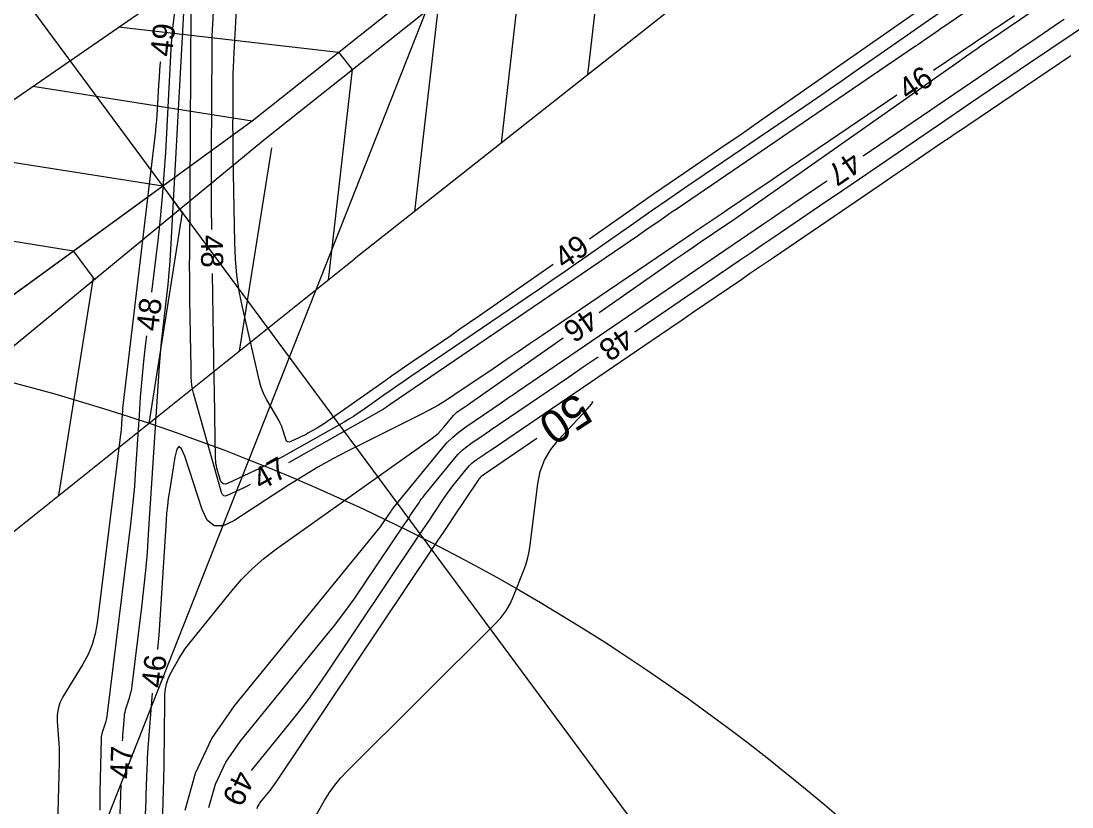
# Model space of a CAD drawing. Extents: x 2384780 to 2405861, y 547869 to 573706.
# Drawn here: x 2392378.9 to 2392474.2, y 553483.7 to 553555 of the extents above; entities that cross this region are included whole.
import ezdxf

# ---------------------------------------------------------------- set-up
doc = ezdxf.new("R2010")
doc.units = 0
for name, color, linetype in [('Old_Level_5', 7, 'Continuous'), ('Old_Level_60', 7, 'Continuous'), ('Old_Level_61', 7, 'Continuous'), ('Old_Level_63', 7, 'Continuous'), ('Sheet Plan CELL', 7, 'Continuous')]:
    doc.layers.add(name, color=color, linetype=linetype)

msp = doc.modelspace()

# ---------------------------------------------------------------- linework, layer by layer
at = {"layer": 'Old_Level_5'}
msp.add_spline([(2392694.43275, 553605.75925), (2392690.61025, 553603.18375), (2392686.78975, 553600.6025), (2392682.9725, 553598.01725), (2392679.158, 553595.4275), (2392675.347, 553592.8335), (2392671.53875, 553590.235), (2392667.733, 553587.6325), (2392663.9305, 553585.02575), (2392660.13075, 553582.41475), (2392656.33375, 553579.8), (2392652.5395, 553577.18125), (2392648.74825, 553574.55875), (2392644.95925, 553571.932), (2392641.173, 553569.302), (2392637.38975, 553566.668), (2392633.60875, 553564.0305), (2392629.83025, 553561.38975), (2392626.05425, 553558.74525), (2392622.28075, 553556.097), (2392618.5095, 553553.44575), (2392614.74075, 553550.791), (2392610.9745, 553548.13325), (2392607.21, 553545.47225), (2392603.44825, 553542.80825), (2392599.68825, 553540.141), (2392595.93075, 553537.4705), (2392592.17525, 553534.79775), (2392588.422, 553532.1215), (2392584.67075, 553529.443), (2392580.9215, 553526.76125), (2392577.174, 553524.07725), (2392573.4285, 553521.3905), (2392569.68475, 553518.70125), (2392565.943, 553516.0095), (2392562.203, 553513.31525), (2392558.46475, 553510.61875), (2392554.72825, 553507.91975), (2392550.99325, 553505.21875), (2392547.25975, 553502.51525), (2392543.52825, 553499.81), (2392539.798, 553497.1025), (2392536.06925, 553494.39325), (2392532.34175, 553491.68175), (2392528.616, 553488.96875), (2392524.8915, 553486.25375), (2392521.16825, 553483.53675), (2392517.44625, 553480.81825), (2392513.7255, 553478.09825), (2392510.006, 553475.37675), (2392506.2875, 553472.6535), (2392502.57025, 553469.92925), (2392498.85375, 553467.20325), (2392495.1385, 553464.476), (2392491.42425, 553461.74775), (2392487.71075, 553459.01775), (2392483.99825, 553456.28725), (2392480.2865, 553453.555), (2392476.5755, 553450.82225), (2392472.8655, 553448.0885), (2392469.156, 553445.35375), (2392465.44725, 553442.61825), (2392461.73875, 553439.882), (2392458.03125, 553437.145), (2392454.324, 553434.40725), (2392450.61725, 553431.669), (2392446.911, 553428.93025), (2392443.205, 553426.191), (2392439.49975, 553423.4515), (2392435.7945, 553420.7115), (2392432.0895, 553417.97125), (2392428.3845, 553415.23075), (2392424.68, 553412.49), (2392420.9755, 553409.74925), (2392392.901, 553388.88475)], degree=3, dxfattribs=at)
at = {"layer": 'Old_Level_60'}
for points in [[(2392485.17925, 553569.79325), (2392463.007, 553554.70975), (2392462.71275, 553554.50875), (2392462.419, 553554.30725), (2392462.126, 553554.10475), (2392461.83325, 553553.9015), (2392460.8785, 553553.23625), (2392460.67375, 553553.094), (2392460.4685, 553552.95225), (2392460.263, 553552.811), (2392460.057, 553552.6705), (2392438.3365, 553537.8905), (2392437.99625, 553537.65825), (2392437.6565, 553537.42475), (2392437.3175, 553537.1905), (2392436.979, 553536.95525), (2392435.87475, 553536.18525), (2392435.63775, 553536.0205), (2392435.4005, 553535.8565), (2392435.16275, 553535.69325), (2392434.9245, 553535.5305), (2392413.172, 553520.725), (2392413.03525, 553520.6315), (2392412.899, 553520.53725), (2392412.763, 553520.44275), (2392412.62775, 553520.3475), (2392412.18575, 553520.0355), (2392412.09025, 553519.96975), (2392411.99325, 553519.9065), (2392411.89475, 553519.84575), (2392411.79475, 553519.7875), (2392403.19225, 553514.9185)], [(2392392.99, 553557.051), (2392392.70825, 553554.5535), (2392392.65175, 553554.01775), (2392392.60325, 553553.48175), (2392392.56225, 553552.94475), (2392392.52925, 553552.40725), (2392392.022, 553543.0555), (2392391.8975, 553541.05275), (2392391.741, 553539.053), (2392391.55275, 553537.05575), (2392391.33275, 553535.06125), (2392390.779, 553530.38425)], [(2392396.2285, 553536.07225), (2392396.21025, 553538.1625), (2392396.203, 553540.48175), (2392396.209, 553542.80125), (2392396.26175, 553552.5735), (2392396.26775, 553553.0995), (2392396.28025, 553553.62525), (2392396.29925, 553554.15075), (2392396.32475, 553554.676), (2392396.44975, 553556.95725)], [(2392427.19325, 553532.901), (2392420.42175, 553528.17875), (2392419.58325, 553527.596), (2392418.74325, 553527.0155), (2392417.9015, 553526.43725), (2392417.058, 553525.8615), (2392414.30025, 553523.9845), (2392413.71025, 553523.581), (2392413.122, 553523.175), (2392412.5355, 553522.7665), (2392411.95075, 553522.35525), (2392406.68, 553518.633), (2392406.45075, 553518.47525), (2392406.218, 553518.3235), (2392405.98125, 553518.1775), (2392405.74075, 553518.0375), (2392404.9495, 553517.5895), (2392404.779, 553517.49525), (2392404.607, 553517.404), (2392404.43325, 553517.31625), (2392404.25775, 553517.23175), (2392403.41525, 553516.83525), (2392403.24975, 553516.78475), (2392403.115, 553516.803), (2392403.01075, 553516.8905), (2392402.93675, 553517.04675), (2392402.64525, 553517.9955), (2392402.577, 553518.19625), (2392402.4975, 553518.39225), (2392402.40675, 553518.583), (2392402.30475, 553518.769), (2392401.22025, 553520.616), (2392401.00425, 553521.0185), (2392400.82075, 553521.43375), (2392400.67, 553521.86175), (2392400.552, 553522.303), (2392399.02175, 553529.0335), (2392398.73175, 553530.48025), (2392398.51725, 553531.93625), (2392398.3785, 553533.40125), (2392398.31525, 553534.8755), (2392398.18075, 553542.69825), (2392398.1675, 553543.63225), (2392398.15925, 553544.566), (2392398.1565, 553545.49975), (2392398.15875, 553546.43375), (2392398.17525, 553549.4845), (2392398.18275, 553550.138), (2392398.1985, 553550.7915), (2392398.222, 553551.4445), (2392398.25375, 553552.0975), (2392398.5275, 553557.1035)], [(2392393.68625, 553556.2925), (2392392.48975, 553534.23175), (2392392.4245, 553533.18225), (2392392.3425, 553532.134), (2392392.24375, 553531.08725), (2392392.1285, 553530.042), (2392391.7245, 553526.62975), (2392391.64275, 553525.89825), (2392391.571, 553525.1655), (2392391.509, 553524.43225), (2392391.457, 553523.69775), (2392390.478, 553508.4545), (2392390.35925, 553506.797), (2392390.2165, 553505.142), (2392390.04975, 553503.489), (2392389.8585, 553501.8385), (2392388.98125, 553494.7175), (2392388.939, 553494.43075), (2392388.883, 553494.147), (2392388.8135, 553493.86625), (2392388.73025, 553493.5885), (2392388.43625, 553492.686), (2392388.37925, 553492.4915), (2392388.334, 553492.29475), (2392388.30025, 553492.0955), (2392388.2785, 553491.894), (2392388.172, 553490.54175), (2392388.15075, 553490.25175), (2392388.13275, 553489.96175), (2392388.11975, 553489.704)], [(2392399.7095, 553512.951), (2392399.7035, 553512.94775), (2392399.3885, 553512.781), (2392399.07025, 553512.62025), (2392398.749, 553512.46525), (2392397.69475, 553511.969), (2392397.4885, 553511.906), (2392397.322, 553511.92975), (2392397.19525, 553512.04025), (2392397.108, 553512.23725), (2392394.58925, 553521.2255), (2392394.50025, 553521.5865), (2392394.435, 553521.95075), (2392394.39325, 553522.31875), (2392394.375, 553522.69), (2392394.35425, 553523.90825), (2392394.34975, 553524.1695), (2392394.34525, 553524.4305), (2392394.34075, 553524.6915), (2392394.33625, 553524.95275), (2392394.2545, 553529.71675), (2392394.23975, 553530.73775), (2392394.23075, 553531.7585), (2392394.22775, 553532.7795), (2392394.23025, 553533.8005), (2392394.3515, 553556.271)], [(2392460.8705, 553556.2695), (2392445.903, 553545.84025), (2392444.96275, 553545.187), (2392444.0205, 553544.53625), (2392443.07675, 553543.88825), (2392442.131, 553543.24275), (2392439.03875, 553541.13875), (2392438.377, 553540.687), (2392437.71625, 553540.23325), (2392437.057, 553539.77775), (2392436.39875, 553539.32025), (2392430.4745, 553535.189)], [(2392462.37575, 553555.78625), (2392460.85275, 553554.7345), (2392459.33275, 553553.67875), (2392454.3725, 553550.22225), (2392453.30875, 553549.48325), (2392452.24275, 553548.747), (2392451.17475, 553548.01375), (2392450.10475, 553547.2835), (2392440.89275, 553541.015), (2392439.29, 553539.92125), (2392437.69075, 553538.82275), (2392436.09425, 553537.71975), (2392434.50125, 553536.61225), (2392429.302, 553532.98675), (2392428.187, 553532.2115), (2392427.0695, 553531.43925), (2392425.95, 553530.67025), (2392424.82825, 553529.9045), (2392414.19175, 553522.66475), (2392413.601, 553522.26075), (2392413.01175, 553521.85425), (2392412.4245, 553521.44525), (2392411.839, 553521.0335), (2392409.92925, 553519.68475), (2392409.51675, 553519.401), (2392409.0975, 553519.12775), (2392408.6715, 553518.86525), (2392408.239, 553518.61325), (2392403.4005, 553515.87475), (2392402.698, 553515.48575), (2392401.9885, 553515.11025), (2392401.27225, 553514.748), (2392400.549, 553514.39925), (2392397.73375, 553513.0745), (2392397.47075, 553512.994), (2392397.2585, 553513.02425), (2392397.09675, 553513.165), (2392396.9855, 553513.4165), (2392396.705, 553514.418), (2392396.65175, 553514.63375), (2392396.61275, 553514.8515), (2392396.58775, 553515.07125), (2392396.577, 553515.293), (2392396.51125, 553519.11575), (2392396.49725, 553519.935), (2392396.48325, 553520.75425), (2392396.469, 553521.57325), (2392396.455, 553522.3925), (2392396.28875, 553532.07275)], [(2392431.3695, 553528.52675), (2392437.58775, 553532.885), (2392438.3185, 553533.395), (2392439.05125, 553533.90225), (2392439.78625, 553534.4065), (2392440.523, 553534.908), (2392442.933, 553536.541), (2392443.44875, 553536.89225), (2392443.96275, 553537.2455), (2392444.4755, 553537.601), (2392444.9865, 553537.95875), (2392464.21275, 553551.48125), (2392464.68575, 553551.812), (2392465.16025, 553552.14), (2392465.6365, 553552.4655), (2392466.1145, 553552.7885), (2392467.67925, 553553.839), (2392468.01425, 553554.06475), (2392468.34825, 553554.2915), (2392468.6815, 553554.51975), (2392469.014, 553554.74875), (2392470.44675, 553555.7405)], [(2392434.59075, 553526.7885), (2392444.06775, 553533.24625), (2392445.15025, 553533.98375), (2392446.23275, 553534.721), (2392447.31525, 553535.458), (2392448.398, 553536.19475), (2392451.93525, 553538.6015), (2392452.69325, 553539.11725), (2392453.451, 553539.63325), (2392454.20875, 553540.14925), (2392454.9665, 553540.66525), (2392463.27425, 553546.32625), (2392465.055, 553547.53825), (2392466.83725, 553548.74875), (2392468.6205, 553549.95725), (2392470.40475, 553551.164), (2392476.28375, 553555.13575)], [(2392455.30875, 553542.73), (2392468.82375, 553551.93875), (2392469.41425, 553552.34075), (2392470.00525, 553552.74225), (2392470.59675, 553553.143), (2392471.1885, 553553.54325), (2392473.1225, 553554.84975), (2392473.5365, 553555.13025)], [(2392469.02425, 553555.44075), (2392467.72475, 553554.56075), (2392467.44625, 553554.372), (2392467.16775, 553554.1835), (2392466.88925, 553553.995), (2392466.61075, 553553.8065), (2392461.68575, 553550.4745)], [(2392391.56925, 553551.26975), (2392391.56325, 553551.21375), (2392391.50125, 553550.5305), (2392391.44925, 553549.8465), (2392391.407, 553549.16175), (2392391.2855, 553546.923), (2392391.25575, 553546.44375), (2392391.21825, 553545.965), (2392391.17325, 553545.487), (2392391.1205, 553545.0095), (2392388.2025, 553520.3635), (2392388.1735, 553520.1025), (2392388.14775, 553519.8415), (2392388.12575, 553519.58), (2392388.10725, 553519.31825), (2392388.05225, 553518.4625), (2392388.039, 553518.2795), (2392388.02325, 553518.0965), (2392388.00475, 553517.91375), (2392387.98375, 553517.73125), (2392385.84625, 553500.3815), (2392385.673, 553499.4005), (2392385.39975, 553498.4545), (2392385.026, 553497.5435), (2392384.55225, 553496.66725), (2392382.737, 553493.693), (2392382.467, 553493.16575), (2392382.288, 553492.61675), (2392382.1995, 553492.04625), (2392382.20175, 553491.45375), (2392382.3575, 553489.4835), (2392382.38525, 553489.06125), (2392382.402, 553488.6385), (2392382.4075, 553488.21575), (2392382.40225, 553487.7925), (2392382.224, 553480.90025)], [(2392399.82225, 553487.03525), (2392403.34025, 553491.34775), (2392404.17925, 553492.401), (2392404.99275, 553493.47325), (2392405.781, 553494.564), (2392406.544, 553495.67375), (2392414.97775, 553508.25325), (2392415.308, 553508.74575), (2392415.638, 553509.23825), (2392415.96825, 553509.73075), (2392416.2985, 553510.223), (2392417.377, 553511.83175), (2392417.612, 553512.1735), (2392417.855, 553512.5095), (2392418.106, 553512.8395), (2392418.36475, 553513.16375), (2392419.4245, 553514.45975), (2392419.60175, 553514.66125), (2392419.792, 553514.84875), (2392419.99525, 553515.022), (2392420.2115, 553515.181), (2392420.9395, 553515.677), (2392421.0955, 553515.78325), (2392421.2515, 553515.8895), (2392421.4075, 553515.99575), (2392421.5635, 553516.102), (2392436.82825, 553526.48925), (2392437.85575, 553527.1885), (2392438.883, 553527.88775), (2392439.91025, 553528.5875), (2392440.93725, 553529.28725), (2392444.2925, 553531.5735), (2392445.01125, 553532.06325), (2392445.7305, 553532.553), (2392446.4495, 553533.0425), (2392447.16875, 553533.532), (2392456.74675, 553540.04875), (2392457.54525, 553540.592), (2392458.34375, 553541.13575), (2392459.142, 553541.67925), (2392459.94025, 553542.223), (2392462.5475, 553543.99975), (2392463.1065, 553544.38025), (2392463.66575, 553544.76), (2392464.2255, 553545.13925), (2392464.7855, 553545.518), (2392474.12725, 553551.82925)], [(2392458.37275, 553548.233), (2392448.595, 553541.61775), (2392447.82675, 553541.09775), (2392447.05875, 553540.578), (2392446.29075, 553540.058), (2392445.52275, 553539.538), (2392443.01425, 553537.839), (2392442.47675, 553537.475), (2392441.939, 553537.111), (2392441.4015, 553536.747), (2392440.86375, 553536.38325), (2392426.1855, 553526.45125), (2392425.09825, 553525.7155), (2392424.01125, 553524.97975), (2392422.9245, 553524.244), (2392421.83775, 553523.508), (2392418.28775, 553521.10325), (2392417.51925, 553520.60125), (2392416.73575, 553520.125), (2392415.937, 553519.67475), (2392415.12275, 553519.25075), (2392408.60175, 553515.988), (2392407.2155, 553515.2695), (2392405.85175, 553514.51175), (2392404.51025, 553513.715), (2392403.19125, 553512.8795), (2392398.24825, 553509.64725), (2392397.2725, 553509.19175), (2392396.464, 553509.21025), (2392395.82275, 553509.703), (2392395.3485, 553510.66975), (2392393.7795, 553515.5035), (2392393.50225, 553516.18175), (2392393.26075, 553516.39625), (2392393.055, 553516.14725), (2392392.8855, 553515.43425), (2392392.38975, 553512.34825), (2392392.2915, 553511.686), (2392392.209, 553511.022), (2392392.14225, 553510.35625), (2392392.0915, 553509.68875), (2392391.42375, 553499.2915), (2392391.401, 553498.975), (2392391.37375, 553498.659), (2392391.342, 553498.3435), (2392391.3055, 553498.02825), (2392391.3015, 553497.997)], [(2392393.816, 553483.4225), (2392394.75075, 553486.78075), (2392396.23925, 553489.9325), (2392398.28125, 553492.8785), (2392411.3845, 553508.941), (2392411.52225, 553509.114), (2392411.65575, 553509.29), (2392411.78525, 553509.469), (2392411.91025, 553509.65125), (2392412.434, 553510.432), (2392412.4595, 553510.47025), (2392412.485, 553510.5085), (2392412.51075, 553510.5465), (2392412.53625, 553510.58475), (2392412.61975, 553510.7095), (2392412.638, 553510.736), (2392412.657, 553510.762), (2392412.67625, 553510.7875), (2392412.6965, 553510.81275), (2392417.07175, 553516.16275), (2392417.5655, 553516.7245), (2392418.0955, 553517.2465), (2392418.66175, 553517.729), (2392419.26425, 553518.17175), (2392421.71525, 553519.842), (2392421.93825, 553519.994), (2392422.16125, 553520.14575), (2392422.38425, 553520.29775), (2392422.60725, 553520.4495), (2392423.33575, 553520.94525), (2392423.492, 553521.0515), (2392423.648, 553521.15775), (2392423.804, 553521.264), (2392423.96025, 553521.3705), (2392446.18775, 553536.51675), (2392446.46125, 553536.703), (2392446.73475, 553536.88925), (2392447.00825, 553537.0755), (2392447.28175, 553537.26175), (2392448.1755, 553537.86975), (2392448.367, 553538.00025), (2392448.5585, 553538.1305), (2392448.75, 553538.261), (2392448.9415, 553538.39125), (2392452.00325, 553540.4775)], [(2392390.30875, 553526.412), (2392390.231, 553525.75525), (2392390.0495, 553524.129), (2392389.88975, 553522.50075), (2392389.752, 553520.8705), (2392389.63625, 553519.23825), (2392389.29375, 553513.90325), (2392389.212, 553512.76075), (2392389.1135, 553511.61975), (2392388.9985, 553510.4805), (2392388.86675, 553509.34275), (2392386.7535, 553492.1895), (2392386.71925, 553491.9575), (2392386.674, 553491.728), (2392386.6175, 553491.50075), (2392386.55025, 553491.276), (2392386.3125, 553490.546), (2392386.2675, 553490.38875), (2392386.23425, 553490.22925), (2392386.213, 553490.06775), (2392386.2035, 553489.90425), (2392386.09675, 553485.091), (2392386.08225, 553484.2545), (2392386.076, 553483.418)], [(2392391.666, 553479.066), (2392391.84925, 553485.16925), (2392391.88025, 553486.29275), (2392391.906, 553487.41625), (2392391.9265, 553488.54), (2392391.9415, 553489.66375), (2392391.98875, 553493.933), (2392392.023, 553494.413), (2392392.115, 553494.87775), (2392392.265, 553495.32725), (2392392.4725, 553495.76125), (2392393.2455, 553497.1545), (2392393.41725, 553497.449), (2392393.601, 553497.73525), (2392393.79675, 553498.0135), (2392394.00475, 553498.2835), (2392398.04225, 553503.29975), (2392398.94, 553504.34025), (2392399.90225, 553505.31175), (2392400.9295, 553506.21475), (2392402.02175, 553507.04875), (2392416.21375, 553517.1415), (2392416.49475, 553517.35575), (2392416.75975, 553517.58725), (2392417.00875, 553517.836), (2392417.2415, 553518.10175), (2392418.0225, 553519.05575), (2392418.1615, 553519.21375), (2392418.31075, 553519.3605), (2392418.47, 553519.49625), (2392418.63975, 553519.621), (2392419.2105, 553520.0095), (2392419.3325, 553520.093), (2392419.4545, 553520.177), (2392419.576, 553520.26125), (2392419.6975, 553520.346), (2392428.09375, 553526.231)], [(2392395.97825, 553483.67825), (2392396.5675, 553485.79575), (2392397.506, 553487.783), (2392398.79375, 553489.6405), (2392406.41, 553498.977), (2392407.3675, 553500.179), (2392408.296, 553501.4025), (2392409.1955, 553502.6475), (2392410.066, 553503.91375), (2392413.70575, 553509.34275), (2392413.88375, 553509.608), (2392414.0615, 553509.87325), (2392414.2395, 553510.1385), (2392414.41725, 553510.404), (2392414.9985, 553511.2705), (2392415.125, 553511.45475), (2392415.256, 553511.63575), (2392415.391, 553511.8135), (2392415.5305, 553511.98825), (2392418.248, 553515.31125), (2392418.5835, 553515.693), (2392418.94375, 553516.04775), (2392419.3285, 553516.3755), (2392419.738, 553516.67625), (2392421.11575, 553517.61525), (2392421.411, 553517.8165), (2392421.70625, 553518.0175), (2392422.00175, 553518.21875), (2392422.297, 553518.41975), (2392428.575, 553522.69175), (2392429.92025, 553523.60725), (2392431.26525, 553524.523), (2392431.285, 553524.5365)], [(2392390.8385, 553494.03125), (2392390.44825, 553489.0765), (2392390.414, 553488.60875), (2392390.385, 553488.1405), (2392390.36125, 553487.67225), (2392390.34275, 553487.2035), (2392390.291, 553485.67175), (2392390.27975, 553485.3435), (2392390.2675, 553485.01525), (2392390.2545, 553484.687), (2392390.241, 553484.359), (2392389.8995, 553476.372)], [(2392387.9825, 553485.70625), (2392387.776, 553479.58775)]]:
    msp.add_lwpolyline(points, dxfattribs=at)
at = {"layer": 'Old_Level_61'}
for points in [[(2392404.525, 553480.906), (2392406.46775, 553484.30675), (2392406.90625, 553485.01825), (2392407.39, 553485.6955), (2392407.91825, 553486.33825), (2392408.4915, 553486.94675), (2392421.94875, 553500.307), (2392422.463, 553500.872), (2392422.9115, 553501.4805), (2392423.294, 553502.1325), (2392423.6105, 553502.82775), (2392424.53725, 553505.17), (2392424.71925, 553505.676), (2392424.869, 553506.1905), (2392424.98575, 553506.7135), (2392425.07, 553507.24475), (2392425.799, 553513.00125), (2392426.02625, 553514.1175), (2392426.416, 553515.1575), (2392426.968, 553516.12125), (2392427.682, 553517.00875), (2392430.28, 553519.78325), (2392430.683, 553520.24625), (2392430.7785, 553520.446), (2392430.71225, 553520.42625)], [(2392425.7195, 553517.11125), (2392420.84425, 553513.794), (2392420.8205, 553513.77775), (2392420.7965, 553513.76125), (2392420.77275, 553513.745), (2392420.74875, 553513.72875), (2392420.67075, 553513.67575), (2392420.6545, 553513.66375), (2392420.63925, 553513.65075), (2392420.625, 553513.63675), (2392420.61175, 553513.6215), (2392420.48525, 553513.46675), (2392420.4585, 553513.43325), (2392420.4325, 553513.39925), (2392420.4075, 553513.3645), (2392420.38325, 553513.32925), (2392418.16525, 553510.021), (2392417.69, 553509.312), (2392417.2145, 553508.603), (2392416.73925, 553507.894), (2392416.264, 553507.18525), (2392402.10625, 553486.06825), (2392401.9165, 553485.79225), (2392401.7205, 553485.521), (2392401.51825, 553485.25425), (2392401.3095, 553484.9925), (2392400.61775, 553484.1445), (2392400.48725, 553483.95625), (2392400.39225, 553483.75475), (2392400.3325, 553483.54)]]:
    msp.add_lwpolyline(points, dxfattribs=at)
at = {"layer": 'Old_Level_63'}
msp.add_line((2392465.5955, 553440.27425), (2392353.48525, 553591.8015), dxfattribs=at)
msp.add_lwpolyline([(2392330.5416, 553340.35211), (2392792.96835, 554511.19646), (2392584.71907, 554490.29785)], dxfattribs=at)
msp.add_circle((2392330.5416, 553340.35211), 187.93516, dxfattribs=at)
msp.add_spline([(2392322.107, 553535.63125), (2392325.8135, 553538.37375), (2392329.521, 553541.1165), (2392333.2305, 553543.86075), (2392336.94225, 553546.60625), (2392340.65775, 553549.3545), (2392344.3735, 553552.102), (2392348.0935, 553554.8525), (2392351.814, 553557.6025), (2392355.53775, 553560.35425), (2392359.26675, 553563.109), (2392362.9945, 553565.86175), (2392366.727, 553568.61725), (2392370.46275, 553571.3735), (2392374.19675, 553574.1275), (2392377.936, 553576.8845), (2392381.68125, 553579.644), (2392385.42425, 553582.4005), (2392389.17375, 553585.1605), (2392392.926, 553587.92025), (2392396.6795, 553590.6795), (2392400.43925, 553593.44125), (2392404.19925, 553596.2015), (2392407.96325, 553598.96225), (2392411.72825, 553601.7215), (2392415.49925, 553604.48325), (2392419.27425, 553607.24525), (2392423.0475, 553610.00375), (2392426.82675, 553612.76425), (2392430.6105, 553615.525), (2392434.39825, 553618.286), (2392438.18925, 553621.04675), (2392441.984, 553623.807), (2392445.781, 553626.566), (2392449.57925, 553629.32275), (2392453.38325, 553632.08075), (2392457.19475, 553634.84075), (2392461.00575, 553637.5965), (2392464.82025, 553640.352), (2392468.64175, 553643.10825), (2392472.46475, 553645.8625), (2392476.2925, 553648.61625), (2392480.12425, 553651.36875), (2392483.961, 553654.12075), (2392487.79725, 553656.8685), (2392491.6425, 553659.619), (2392495.49, 553662.366), (2392499.34225, 553665.11275), (2392503.199, 553667.85775), (2392507.05775, 553670.6), (2392510.9275, 553673.34525), (2392514.7955, 553676.08425), (2392518.669, 553678.82275), (2392522.5455, 553681.55825), (2392526.4285, 553684.29325), (2392530.31675, 553687.027), (2392534.2075, 553689.7575), (2392538.10875, 553692.48975), (2392542.00975, 553695.216), (2392545.91125, 553697.93775), (2392549.823, 553700.661), (2392553.73875, 553703.381), (2392557.66125, 553706.10025), (2392561.58625, 553708.81525), (2392565.51625, 553711.52775), (2392569.452, 553714.238), (2392573.39075, 553716.9445), (2392577.34025, 553719.652), (2392581.29, 553722.353), (2392585.24325, 553725.0505), (2392589.20675, 553727.74825), (2392593.1735, 553730.4415), (2392597.14325, 553733.13), (2392601.12125, 553735.8175), (2392605.02475, 553738.44775)], degree=3, dxfattribs=at)
at = {"layer": 'Sheet Plan CELL'}
for p, q in [((2392350.481, 553528.6095), (2392391.61975, 553557.07225)), ((2392380.0135, 553549.04225), (2392399.88375, 553545.903)), ((2392359.4425, 553516.49725), (2392399.88375, 553545.903)), ((2392362.41625, 553512.47775), (2392401.07325, 553544.29525)), ((2392371.59, 553543.21425), (2392391.7955, 553540.02175)), ((2392401.64675, 553543.4785), (2392398.7325, 553525.0355)), ((2392393.5585, 553537.5975), (2392391.7955, 553540.02175)), ((2392363.166, 553537.386), (2392383.70725, 553534.14075)), ((2392393.5585, 553537.5975), (2392390.53975, 553518.49275)), ((2392385.59, 553531.5515), (2392383.70725, 553534.14075)), ((2392370.0645, 553502.14075), (2392409.161, 553533.36375)), ((2392385.47025, 553531.71625), (2392382.347, 553511.94975))]:
    msp.add_line(p, q, dxfattribs=at)
for points in [[(2393008.398, 553927.17025), (2392961.427, 553902.4275), (2392917.51975, 553878.505), (2392871.181, 553852.58075), (2392828.0225, 553827.3345), (2392788.076, 553796.64125), (2392737.2995, 553772.17825), (2392695.18775, 553745.21125), (2392653.36, 553717.816), (2392609.89525, 553687.7595), (2392569.78325, 553657.869), (2392527.365, 553625.7965), (2392487.79375, 553595.2155), (2392448.41025, 553564.38), (2392409.161, 553533.36375)], [(2392399.88375, 553545.903), (2392439.06575, 553577.01), (2392478.7045, 553607.50025), (2392518.175, 553638.21775), (2392560.9795, 553670.484), (2392601.23525, 553700.1685), (2392644.36625, 553731.39125), (2392686.40225, 553758.4725), (2392731.9095, 553780.314), (2392779.46625, 553811.242), (2392821.895, 553837.72625), (2392864.53775, 553863.847), (2392910.385, 553891.363), (2392954.08625, 553915.6555)], [(2392401.07325, 553544.29525), (2392440.25525, 553575.40225), (2392479.894, 553605.8925), (2392519.36475, 553636.60975), (2392562.12425, 553668.84375), (2392602.38, 553698.52825), (2392645.471, 553729.72375), (2392687.507, 553756.805), (2392733.0145, 553778.646), (2392780.48225, 553809.51925), (2392822.91075, 553836.0035), (2392865.55375, 553862.124), (2392911.35525, 553889.61425), (2392955.05675, 553913.9065)], [(2392411.373, 553573.09725), (2392431.25975, 553570.81275), (2392431.25975, 553570.81275), (2392431.25975, 553570.81275), (2392432.50675, 553569.242), (2392430.3045, 553550.07225)], [(2392403.67625, 553566.85325), (2392423.41575, 553564.58525), (2392423.41575, 553564.58525), (2392423.41575, 553564.58525), (2392424.66275, 553563.0145), (2392422.46425, 553543.8765)], [(2392395.979, 553560.60875), (2392415.57175, 553558.358), (2392415.57175, 553558.358), (2392415.57175, 553558.358), (2392416.81875, 553556.78725), (2392414.62375, 553537.68075)], [(2392387.788, 553554.42125), (2392407.72775, 553552.1305), (2392407.72775, 553552.1305), (2392407.72775, 553552.1305), (2392408.97475, 553550.55975), (2392406.781, 553531.463)], [(2392359.4425, 553516.49725), (2392399.88375, 553545.903)]]:
    msp.add_lwpolyline(points, dxfattribs=at)

# ---------------------------------------------------------------- texts
at = {"layer": 'Old_Level_60'}
for s, rotation, p in [('49', 83.6309833, (2392392.61825, 553551.67575)), ('46', 34.0808889, (2392459.36375, 553547.696)), ('47', 214.270025, (2392454.277, 553543.237)), ('48', 270.862825, (2392395.23325, 553535.561)), ('49', 34.8890944, (2392428.19175, 553532.378)), ('48', 83.2476333, (2392391.36, 553526.787)), ('46', 215.0257306, (2392430.36975, 553529.04725)), ('48', 214.2638861, (2392433.61775, 553527.3355)), ('47', 29.4627889, (2392400.69575, 553512.35775)), ('46', 83.3391583, (2392391.81725, 553494.439)), ('47', 88.0355417, (2392389.0005, 553486.23875)), ('49', 244.0399222, (2392398.42875, 553487.1695))]:
    msp.add_text(s, height=2, rotation=rotation, dxfattribs=at).set_placement(p)
at = {"layer": 'Old_Level_61'}
msp.add_text('50', height=3, rotation=213.5813556, dxfattribs=at).set_placement((2392429.338, 553521.35525))

doc.saveas('drawing.dxf')
